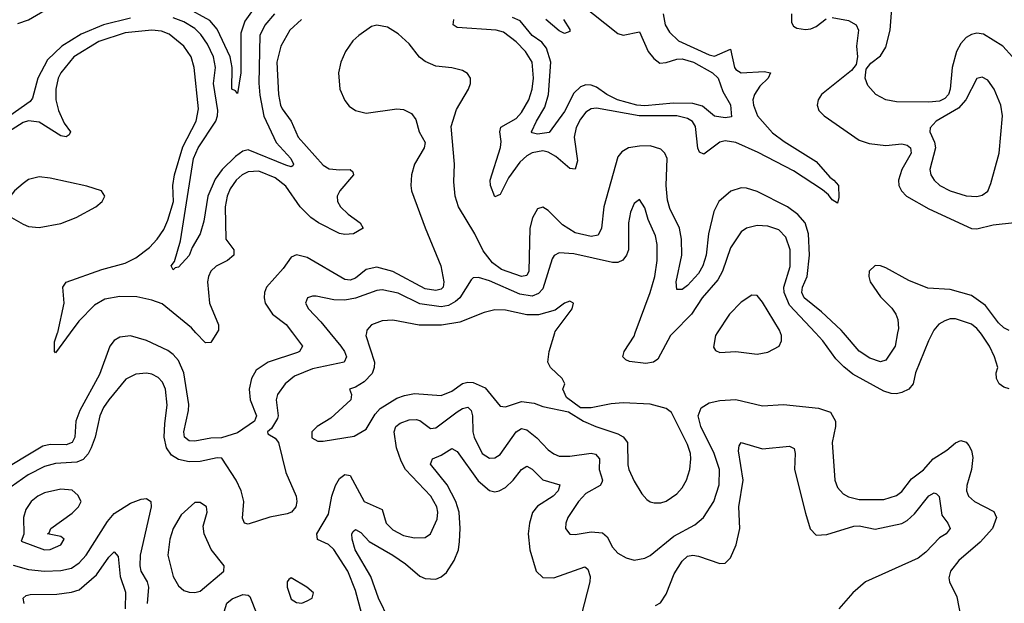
# Model space of a CAD drawing. Header units: inches. Extents: x 1843162 to 1959474, y 907081 to 1016326.
# Tile 397 of 656: x 1903517 to 1907192, y 948990 to 951169. Entities that reach past the tile are written whole.
import ezdxf

# ---------------------------------------------------------------- set-up
doc = ezdxf.new("R2010")
doc.units = ezdxf.units.IN
doc.header["$MEASUREMENT"] = 0
doc.layers.add('B9904', color=7, linetype='Continuous')
doc.layers.add('B9905', color=7, linetype='Continuous')

msp = doc.modelspace()

# ---------------------------------------------------------------- linework, layer by layer
at = {"layer": 'B9904', "color": 5}
for points, elevation in [([(1904534.7, 950000), (1904572.8, 949950), (1904561.1, 949930), (1904553.9, 949926.1), (1904444, 949890), (1904399.7, 949860.3), (1904381.5, 949830), (1904373.1, 949790), (1904377.5, 949750), (1904400.1, 949690), (1904393.6, 949670), (1904330, 949626.7), (1904270, 949608), (1904230, 949606.9), (1904170, 949595.4), (1904150, 949597), (1904131.9, 949610), (1904129.9, 949630), (1904147.1, 949710), (1904147.9, 949732.1), (1904129.3, 949850), (1904110, 949896.7), (1904090, 949919.4), (1904070, 949933.7), (1903990, 949970.9), (1903930, 949989.2), (1903890, 949984.1), (1903870, 949971.4), (1903853.6, 949950), (1903815.2, 949844.8), (1903741.3, 949710), (1903726.3, 949670), (1903722.4, 949610), (1903712.8, 949590), (1903690, 949582), (1903630, 949582.9), (1903603.6, 949576.4), (1903430, 949473.8)], 620), ([(1904674.6, 950000), (1904715.5, 949950), (1904729.5, 949930), (1904736.6, 949910), (1904727.4, 949890), (1904610, 949865.7), (1904542.5, 949837.5), (1904507.9, 949810), (1904479.2, 949770), (1904474.4, 949750), (1904482.2, 949690), (1904479.6, 949680.4), (1904457.1, 949642.9), (1904441.2, 949630), (1904442.8, 949622.8), (1904470, 949606.3), (1904482.6, 949590), (1904510, 949478), (1904549.3, 949390), (1904551.7, 949370), (1904548, 949350), (1904531.8, 949330), (1904515.5, 949324.5), (1904450, 949312.1), (1904370, 949286.2), (1904356, 949290), (1904348.2, 949308.2), (1904353.1, 949370), (1904343.1, 949410), (1904324.8, 949450), (1904271.8, 949531.8), (1904253.6, 949533.6), (1904190, 949519.8), (1904150, 949518.4), (1904110, 949526.8), (1904083.4, 949543.4), (1904065, 949570), (1904056.5, 949610), (1904058.1, 949661.9), (1904067.5, 949730), (1904061.6, 949790), (1904050, 949815.8), (1904033.2, 949833.2), (1904010, 949845.4), (1903989.9, 949849.9), (1903950, 949846.1), (1903912.9, 949827.1), (1903849.6, 949750), (1903830, 949721.2), (1903816.1, 949690), (1903798.1, 949610), (1903783, 949570), (1903772, 949548), (1903753.5, 949526.5), (1903730, 949516.6), (1903650, 949512), (1903610, 949500.8), (1903548.1, 949470), (1903463.8, 949410)], 640), ([(1903705.3, 950000), (1903650, 949925.1), (1903646.9, 949930), (1903646.8, 949966.8), (1903658.4, 950000)], 580), ([(1904252.7, 950000), (1904230, 949964.2), (1904210, 949962), (1904174.8, 950000)], 580), ([(1904811, 950000), (1904809.4, 949990), (1904840.9, 949890), (1904840.1, 949870), (1904832.4, 949847.6), (1904802.7, 949817.3), (1904770, 949797.3), (1904748.2, 949790), (1904755.5, 949770), (1904752.9, 949750), (1904678.6, 949681.4), (1904627.3, 949650), (1904607.7, 949630), (1904607.8, 949607.8), (1904630, 949595.6), (1904650, 949594.9), (1904765.9, 949614.1), (1904810, 949640.8), (1904843.7, 949696.3), (1904862, 949718), (1904924.6, 949755.4), (1904953.6, 949766.4), (1904990, 949773.2), (1905090, 949765.7), (1905130, 949782.7), (1905170, 949810.9), (1905190, 949816), (1905210, 949814.2), (1905254.3, 949794.3), (1905310, 949726.7), (1905330, 949724.1), (1905390, 949743.3), (1905437.5, 949737.5), (1905470, 949724.9), (1905565.5, 949705.5), (1905621, 949670), (1905667.3, 949650), (1905750, 949623.3), (1905770, 949611.7), (1905786, 949590), (1905787, 949507), (1905790.2, 949490), (1905810, 949446.7), (1905839.1, 949399.1), (1905858, 949378), (1905870, 949368.9), (1905885.1, 949365.1), (1905910, 949365.5), (1905930, 949371.5), (1905970, 949399), (1905990, 949421.7), (1906006, 949450), (1906018, 949490), (1906021.7, 949530), (1906020.7, 949550), (1906010, 949583.1), (1905950, 949702), (1905930, 949718), (1905870, 949733.1), (1905770, 949738.5), (1905725, 949735), (1905650, 949720.5), (1905610, 949719.3), (1905558, 949758), (1905543.7, 949790), (1905551.8, 949810), (1905542, 949830), (1905498, 949870), (1905487.7, 949890), (1905493.5, 949930), (1905514.1, 950000)], 660), ([(1905956.3, 950000), (1905946.6, 949990), (1905898.3, 949901.7), (1905882, 949890), (1905854.4, 949885.6), (1905793, 949893), (1905779.5, 949899.5), (1905767.6, 949910), (1905772.6, 949930), (1905810, 949987.4), (1905814.7, 950000)], 640), ([(1906120.3, 950000), (1906113.8, 949990), (1906106.5, 949946.5), (1906113.7, 949933.7), (1906130, 949926.5), (1906190, 949930.3), (1906270, 949920.8), (1906310, 949928), (1906351.5, 949950), (1906360.5, 949970), (1906360.4, 949990), (1906356.5, 950000)], 660), ([(1906924.2, 950000), (1906908.8, 949970), (1906860.5, 949850), (1906851.3, 949810), (1906835.1, 949790), (1906810, 949776.6), (1906790, 949772.7), (1906770, 949773.2), (1906741.9, 949781.9), (1906626.2, 949846.2), (1906592.6, 949872.6), (1906563.3, 949903.3), (1906515, 949970), (1906486.8, 950000)], 640), ([(1906793.5, 950000), (1906784.1, 949950), (1906750, 949898.2), (1906730, 949891.5), (1906690, 949904.9), (1906650, 949931.9), (1906592.2, 950000)], 620), ([(1907210, 949790.8), (1907190, 949797.6), (1907172.8, 949810), (1907163.1, 949830), (1907162, 949850), (1907168.4, 949870), (1907155.4, 949910), (1907136.7, 949950), (1907110, 949991.3), (1907103, 950000)], 640), ([(1904793.7, 948950), (1904770, 949038.5), (1904741.1, 949110), (1904690, 949191.2), (1904670, 949209.9), (1904628.1, 949228.1), (1904626.5, 949250), (1904670, 949323.6), (1904681.5, 949390), (1904695.7, 949430), (1904710, 949455.8), (1904730, 949471.6), (1904750, 949466.9), (1904803.2, 949370), (1904870, 949340.2), (1904884.8, 949290), (1904910, 949264.1), (1904950, 949243.5), (1904990, 949234.2), (1905030, 949236.2), (1905050.4, 949249.6), (1905075.1, 949304.9), (1905077.7, 949330), (1905074.1, 949350), (1905051.6, 949390), (1904957.1, 949490), (1904940.4, 949520.4), (1904923, 949570), (1904914.3, 949630), (1904920.5, 949650), (1904937.1, 949662.9), (1904970, 949675.2), (1904996.9, 949676.9), (1905010, 949672.9), (1905050, 949643), (1905070, 949645), (1905150, 949705.4), (1905170, 949717.9), (1905190, 949723), (1905201.6, 949710), (1905207.5, 949690), (1905208.5, 949630), (1905213, 949610), (1905243.5, 949550), (1905270, 949531.7), (1905290, 949532.7), (1905310, 949545.6), (1905369.9, 949630), (1905390, 949642.6), (1905410, 949637.4), (1905447.4, 949607.4), (1905490, 949563.5), (1905510, 949548.3), (1905530, 949540.1), (1905570, 949539.2), (1905650, 949550.1), (1905666.4, 949546.4), (1905680.5, 949530), (1905679.9, 949490), (1905692.8, 949450), (1905690, 949441.3), (1905683.2, 949430), (1905630, 949400.2), (1905602.8, 949370), (1905563.2, 949310), (1905555.2, 949290), (1905554, 949270), (1905570, 949248.9), (1905590, 949247.2), (1905650, 949257.3), (1905692.8, 949252.8), (1905710, 949237.8), (1905730, 949200.2), (1905750, 949176.9), (1905780, 949160), (1905810, 949151.9), (1905850, 949158.5), (1905870, 949169.3), (1905959.1, 949240.9), (1906037.1, 949282.9), (1906069.4, 949310.6), (1906107.9, 949370), (1906127.3, 949432.7), (1906128.5, 949490), (1906108.6, 949550), (1906058.9, 949650), (1906049.9, 949690), (1906060.7, 949719.3), (1906090, 949738.5), (1906130, 949747.4), (1906190, 949750.8), (1906290, 949726.8), (1906367.3, 949732.7), (1906498.2, 949718.2), (1906543.7, 949703.7), (1906562.3, 949670), (1906562.1, 949650), (1906549.4, 949590), (1906559, 949450), (1906570, 949423.1), (1906590, 949399), (1906610, 949387.6), (1906650, 949378.1), (1906741.8, 949378.2), (1906790, 949393), (1906810, 949407.2), (1906845.7, 949454.3), (1906890, 949489), (1906926, 949530), (1906977.8, 949562.2), (1907010, 949589.4), (1907030, 949598.2), (1907050, 949591.8), (1907059.7, 949579.7), (1907070, 949560.4), (1907075.1, 949535.1), (1907070.1, 949490), (1907051.9, 949430), (1907050.8, 949410), (1907057.8, 949390), (1907080.2, 949370), (1907152.6, 949332.6), (1907162.7, 949310), (1907147.9, 949270), (1907101.4, 949218.6), (1907021.8, 949150), (1906991.5, 949110), (1906985.2, 949085.2), (1906987.2, 949070), (1907015, 949015), (1907031, 948931)], 640), ([(1905890, 948981.5), (1905908.2, 948991.8), (1905930, 949024.4), (1905959.2, 949100.8), (1905990, 949147.6), (1906010, 949166.6), (1906030, 949170.1), (1906050, 949166.8), (1906130, 949139), (1906150, 949140.3), (1906170, 949160.4), (1906191.5, 949208.5), (1906205.3, 949270), (1906201, 949350), (1906216.9, 949450), (1906200, 949560), (1906202.1, 949577.9), (1906210, 949590.2), (1906290, 949567.3), (1906390, 949576.5), (1906407.7, 949567.7), (1906411.8, 949550), (1906409.3, 949490), (1906450, 949326.4), (1906467.9, 949267.9), (1906490, 949245.2), (1906530, 949246.6), (1906630, 949278.5), (1906650, 949278.9), (1906710, 949267.4), (1906810, 949288.4), (1906830, 949299.3), (1906856.3, 949323.7), (1906910, 949391.1), (1906930, 949402.4), (1906939.1, 949399.1), (1906949.2, 949389.2), (1906958.9, 949318.9), (1906980.9, 949290), (1906990, 949269.6), (1906975.6, 949250), (1906950, 949234.3), (1906898.7, 949181.3), (1906870, 949158.4), (1906673.9, 949070), (1906626.6, 949030), (1906575, 948970)], 620), ([(1904894.7, 948930), (1904856.5, 949010), (1904827, 949090), (1904768.7, 949190), (1904757.9, 949230), (1904756.8, 949250), (1904761.5, 949258.5), (1904770, 949266), (1904790, 949254), (1904821.2, 949221.2), (1904910, 949169.6), (1904957.4, 949137.4), (1905010, 949091.9), (1905030, 949083.3), (1905070, 949080.5), (1905090, 949088.7), (1905110, 949105.8), (1905139.1, 949150), (1905154.8, 949190), (1905158.8, 949221.2), (1905161.5, 949270), (1905156.7, 949330), (1905144.2, 949370), (1905112.6, 949432.6), (1905049.8, 949510.2), (1905057.6, 949530), (1905090, 949542.8), (1905130, 949567.8), (1905150, 949557.1), (1905227.6, 949447.6), (1905270, 949411.7), (1905290, 949406.9), (1905306.6, 949410), (1905330, 949423.1), (1905359.1, 949450), (1905390, 949489.4), (1905410, 949502.3), (1905430, 949491), (1905470, 949450.7), (1905533.1, 949433.1), (1905527, 949410), (1905507.8, 949390), (1905450, 949352.7), (1905431.2, 949328.8), (1905419.7, 949290), (1905414.6, 949250), (1905421.5, 949190), (1905445.1, 949110), (1905470, 949086.6), (1905510, 949085.7), (1905626.4, 949126.4), (1905638.1, 949118.1), (1905646.6, 949090), (1905645, 949070), (1905614.3, 948950)], 620), ([(1903492.2, 949132.2), (1903550, 949115.9), (1903610, 949109.7), (1903670, 949112.3), (1903710, 949121), (1903739, 949141), (1903765, 949170), (1903844.6, 949295.4), (1903870, 949325.9), (1903930, 949364.2), (1903970, 949379.4), (1903990, 949381), (1904005.8, 949370), (1904008, 949350), (1903967.1, 949170), (1903965.1, 949130), (1903969.2, 949110), (1903993.1, 949070), (1903997.5, 949050), (1903992.1, 948990)], 640), ([(1903534, 948990), (1903529.8, 949010), (1903540.9, 949019.1), (1903556.5, 949023.5), (1903655.6, 949024.4), (1903710, 949032.2), (1903738.8, 949041.2), (1903803, 949097), (1903850, 949162.8), (1903870, 949182.3), (1903884.6, 949164.6), (1903892.1, 949090), (1903911.6, 949031.6), (1903910.1, 948970)], 620), ([(1904270.9, 948930), (1904290, 948990.7), (1904310, 949007.2), (1904350, 949022.9), (1904370, 949021.2), (1904375.7, 949015.7), (1904402.3, 948950)], 640)]:
    msp.add_lwpolyline(points, dxfattribs=dict(at, elevation=elevation))
at = {"layer": 'B9904', "color": 5, "elevation": 660}
for points in [[(1903670, 949416.1), (1903610, 949402.7), (1903584.9, 949390), (1903560.2, 949370), (1903540, 949340), (1903531, 949310), (1903531.9, 949248.1), (1903522.8, 949222.8), (1903610, 949189.5), (1903630, 949191.7), (1903670, 949208.4), (1903682.9, 949230), (1903670, 949239.7), (1903621.2, 949250), (1903626.7, 949253.3), (1903633, 949270), (1903713.1, 949326.9), (1903736.8, 949350), (1903746, 949370), (1903733.4, 949393.4), (1903712.4, 949412.4)], [(1904190, 949367), (1904173.2, 949366.8), (1904170, 949366.6), (1904119.7, 949320.3), (1904090, 949269.6), (1904077.8, 949230), (1904069.4, 949170), (1904090, 949090.4), (1904110, 949055.3), (1904130, 949038), (1904150, 949031.7), (1904170, 949030.3), (1904190, 949036), (1904278.7, 949110), (1904280.5, 949130), (1904231.5, 949191.5), (1904204.8, 949250), (1904201.3, 949278.7), (1904216.3, 949330), (1904213.6, 949350)], [(1904530, 949085.2), (1904521.1, 949078.9), (1904514.8, 949070), (1904514.9, 949050), (1904530, 949005.5), (1904550, 948993.4), (1904570, 948990.6), (1904590, 948999.1), (1904609, 949010), (1904613.2, 949030), (1904589.2, 949050)]]:
    msp.add_lwpolyline(points, close=True, dxfattribs=at)
at = {"layer": 'B9905', "color": 5}
for points, elevation in [([(1903510, 951154.2), (1903550, 951168.6), (1903639.1, 951220.9)], 560), ([(1904382.3, 951197.7), (1904356.8, 951163.2), (1904341.9, 951118.1), (1904342.7, 950970), (1904330, 950893.2), (1904322.7, 950902.7), (1904308.2, 950910), (1904309.6, 950990), (1904302.2, 951030), (1904253.3, 951133.3), (1904226, 951166), (1904135.5, 951215.5)], 540), ([(1905610, 951227.4), (1905750, 951117.4), (1905770, 951111), (1905830, 951123.2), (1905862.6, 951050), (1905884, 951024), (1905906.2, 951006.2), (1905930, 951008.3), (1905970, 951021.8), (1905990, 951022), (1906032.3, 951010), (1906103.2, 950970), (1906123.5, 950950), (1906140.9, 950900.9), (1906170, 950851.5), (1906174.2, 950805.8), (1906150, 950803), (1906110, 950809), (1906065.8, 950845.8), (1906030, 950855.8), (1905957.1, 950857.1), (1905850, 950847.2), (1905819.8, 950850), (1905747.8, 950870), (1905709, 950889), (1905670, 950916.9), (1905650, 950924.8), (1905630, 950925.8), (1905610, 950918.4), (1905585.5, 950894.5), (1905550, 950825.6), (1905492.6, 950747.4), (1905450, 950741.2), (1905430, 950746.6), (1905427.7, 950750), (1905445.8, 950790), (1905477.6, 950842.4), (1905490.6, 950889.4), (1905499.2, 951010), (1905482.9, 951062.9), (1905465.2, 951085.2), (1905430, 951110.3), (1905384.7, 951164.7), (1905356.7, 951176.7)], 560), ([(1907222.5, 951030), (1907186.6, 951070), (1907115, 951115), (1907090, 951119), (1907070, 951113.8), (1907050, 951101.9), (1907030, 951079.8), (1907014, 951050), (1906997.6, 950990), (1906990.1, 950910), (1906983.8, 950890), (1906970, 950874), (1906950, 950864.1), (1906910, 950860.4), (1906790, 950862.6), (1906750, 950869), (1906712.1, 950890), (1906682.5, 950922.5), (1906672.5, 950950), (1906676.4, 950983.6), (1906693.9, 951006.1), (1906730, 951033.2), (1906750, 951066), (1906766.4, 951130), (1906772.2, 951210)], 620), ([(1903930, 951175), (1903830, 951150), (1903745.9, 951114.1), (1903674.2, 951070), (1903621, 951019), (1903585.1, 950950), (1903564.7, 950875.3), (1903556.3, 950863.7), (1903479.5, 950810)], 560), ([(1904468.4, 951190), (1904431.4, 951148.6), (1904413.5, 951110), (1904410, 950931.3), (1904413, 950887), (1904428, 950808), (1904474.7, 950710), (1904529.3, 950650), (1904538.8, 950630), (1904536.8, 950623.2), (1904530, 950619.2), (1904510, 950625.4), (1904370, 950682.8), (1904350, 950677.9), (1904322, 950658), (1904272.3, 950610), (1904246.3, 950573.7), (1904218.9, 950510), (1904203.6, 950416.4), (1904190, 950369.6), (1904161, 950319), (1904150, 950288), (1904110, 950245.1), (1904097.3, 950242.7), (1904090, 950235.3), (1904082.7, 950250), (1904094.2, 950265.8), (1904117.2, 950342.8), (1904166.1, 950650), (1904183.1, 950690), (1904248.4, 950790), (1904255.5, 950810), (1904256.1, 950830), (1904239.9, 950930), (1904247.2, 950990), (1904240.4, 951030), (1904217.7, 951077.7), (1904193.3, 951113.3), (1904170, 951135.4), (1904130, 951161.1), (1904090, 951175.6)], 560), ([(1904568.7, 951170), (1904525.7, 951130), (1904491.2, 951070), (1904476.9, 951010), (1904482.7, 950890), (1904489.7, 950850), (1904496.3, 950836.3), (1904529.6, 950790), (1904556.1, 950730), (1904650, 950625.4), (1904672.4, 950612.4), (1904712, 950608), (1904750.1, 950610.1), (1904760.3, 950600.3), (1904762.7, 950590), (1904711.3, 950530), (1904701.5, 950510), (1904703.1, 950490), (1904714.3, 950470), (1904742.3, 950442.3), (1904787.9, 950410), (1904799, 950390), (1904763, 950370), (1904730, 950366.6), (1904710, 950370.5), (1904631.6, 950410), (1904603.6, 950430), (1904564.3, 950470), (1904510, 950546.9), (1904470, 950578.1), (1904410, 950603), (1904370, 950601.4), (1904347, 950590), (1904325.1, 950570), (1904303, 950537), (1904291.2, 950510), (1904283.9, 950470), (1904285.8, 950350), (1904315.5, 950310), (1904316.6, 950290), (1904292.8, 950270), (1904250, 950248.1), (1904230.8, 950230), (1904221.4, 950210), (1904218.4, 950190), (1904225.3, 950110), (1904258.7, 950030), (1904259, 950010), (1904252.7, 950000)], 580), ([(1905919, 951190), (1905926.1, 951150), (1905941.9, 951121.9), (1905975.6, 951090), (1906090, 951037.1), (1906110, 951032.6), (1906170, 951058.2), (1906185.2, 950990), (1906190, 950982.2), (1906210, 950970.6), (1906295.4, 950975.4), (1906319.6, 950970), (1906310.1, 950950), (1906279.6, 950920.4), (1906259, 950890), (1906254, 950870), (1906255.3, 950850), (1906271.4, 950810), (1906326.9, 950746.9), (1906370, 950714.3), (1906490, 950639.1), (1906541.2, 950581.2), (1906556.3, 950570), (1906572.9, 950550), (1906574.4, 950505.6), (1906570, 950483.7), (1906550, 950495.8), (1906535.3, 950515.3), (1906513.2, 950533.2), (1906404.9, 950604.9), (1906273.3, 950673.3), (1906190.1, 950709.9), (1906150, 950716.2), (1906130, 950711.6), (1906070, 950667.3), (1906054, 950674), (1906048.6, 950688.6), (1906039.3, 950770), (1906028.2, 950788.2), (1906010, 950799.8), (1905970, 950810), (1905829.4, 950809.4), (1905670, 950838.9), (1905650, 950835.4), (1905630, 950823), (1905610, 950798), (1905593.7, 950766.3), (1905586.4, 950730), (1905598.7, 950641.3), (1905590, 950610.7), (1905570, 950612.8), (1905518.3, 950658.3), (1905490, 950674.7), (1905470, 950678.9), (1905430, 950671.7), (1905410, 950660.6), (1905383.7, 950636.3), (1905341.3, 950578.7), (1905310, 950516.5), (1905290, 950508.1), (1905273.6, 950550), (1905272.8, 950570), (1905311.1, 950691.1), (1905314.4, 950714.4), (1905309, 950750), (1905313, 950767), (1905370, 950800.4), (1905390, 950822.8), (1905417.3, 950870), (1905429.5, 950910), (1905434.9, 950950), (1905429.2, 951010), (1905405.1, 951050), (1905370, 951086.2), (1905322.3, 951122.3), (1905295.1, 951130), (1905150, 951139.7), (1905134.3, 951150), (1905137.7, 951170)], 580), ([(1905546.7, 951170), (1905570, 951132.7), (1905570, 951125.2), (1905550, 951117.6), (1905530, 951127.2), (1905481.2, 951170)], 540), ([(1906397.8, 951190), (1906397.7, 951157.7), (1906404.7, 951144.7), (1906417.4, 951137.4), (1906450, 951131.6), (1906470, 951134.4), (1906490, 951143.2), (1906527.7, 951172.3)], 620), ([(1906550, 951177.5), (1906610, 951165.1), (1906638.7, 951150), (1906647.8, 951130), (1906640.1, 951070), (1906643.7, 951030), (1906639, 951001), (1906621.2, 950978.8), (1906510.2, 950890), (1906497.5, 950870), (1906493, 950850), (1906500.2, 950830), (1906519.2, 950810), (1906650, 950718.5), (1906687.1, 950707.1), (1906750, 950699.4), (1906810, 950705.4), (1906830, 950700.4), (1906842.1, 950690), (1906844.1, 950670), (1906810.1, 950610), (1906796.9, 950570), (1906798.7, 950550), (1906807.7, 950530), (1906827.3, 950510), (1906910, 950462.2), (1907070, 950389.6), (1907090, 950388.2), (1907150, 950403.1), (1907230, 950412.1)], 620), ([(1903658.4, 950000), (1903658.8, 950001.2), (1903682.5, 950110), (1903677.8, 950170), (1903690, 950188.8), (1903823.5, 950236.5), (1903910, 950260.5), (1903950, 950279.7), (1904001, 950319), (1904030, 950348.9), (1904054.3, 950385.7), (1904070, 950420.6), (1904090.7, 950490), (1904088.4, 950550), (1904094.4, 950590), (1904125.5, 950694.5), (1904175.1, 950790), (1904184.6, 950835.4), (1904168.5, 950990), (1904157.4, 951030), (1904129.3, 951070), (1904074.9, 951114.9), (1904045.8, 951125.8), (1904010, 951130.2), (1903910, 951120.1), (1903812.2, 951087.8), (1903719.4, 951030), (1903670.1, 950970), (1903660.5, 950950), (1903651.6, 950910), (1903652, 950870), (1903661.9, 950830), (1903682.8, 950782.8), (1903706.4, 950750), (1903701.5, 950738.5), (1903690, 950731.9), (1903670, 950735.8), (1903590, 950786.4), (1903550, 950791.8), (1903530, 950785.1), (1903475.5, 950750)], 580), ([(1906592.2, 950000), (1906583.7, 950010), (1906510, 950077.8), (1906444.7, 950130), (1906436.6, 950150), (1906439, 950170), (1906455.6, 950210), (1906464.3, 950290), (1906460.8, 950370), (1906448.2, 950410), (1906421.4, 950441.4), (1906382.7, 950470), (1906270, 950527.3), (1906230, 950540.2), (1906210, 950540.7), (1906171.4, 950528.6), (1906126.7, 950490), (1906107.6, 950452.4), (1906088, 950370), (1906078.6, 950290), (1906066.5, 950250), (1906050, 950221.5), (1906010, 950176.7), (1905990, 950161.9), (1905970, 950161.1), (1905967.2, 950190), (1905988, 950290), (1905987.5, 950350), (1905979.7, 950390), (1905943.6, 950463.6), (1905934.8, 950494.8), (1905930.2, 950550), (1905933.5, 950650), (1905925.4, 950670), (1905910, 950685.4), (1905870, 950697.7), (1905830, 950697.1), (1905789.7, 950690.3), (1905764.4, 950675.6), (1905750, 950656.8), (1905697.3, 950470), (1905688.2, 950390), (1905675.7, 950364.3), (1905650, 950359.1), (1905590, 950373.3), (1905543.2, 950403.2), (1905490, 950456.5), (1905470, 950468.8), (1905450, 950463.1), (1905430.6, 950429.4), (1905421.2, 950390), (1905416.9, 950230), (1905410, 950214), (1905389.5, 950210.5), (1905315.8, 950235.8), (1905281.4, 950261.4), (1905246.3, 950306.3), (1905216.2, 950370), (1905154.5, 950470), (1905141.9, 950510), (1905137.1, 950562.9), (1905140.2, 950630), (1905127.2, 950770), (1905147.1, 950832.9), (1905192.3, 950910), (1905199.8, 950930), (1905199.8, 950950), (1905188, 950968), (1905170, 950978.8), (1905130, 950988.4), (1905070, 950994.9), (1905030, 951012.5), (1905008.8, 951028.8), (1904970, 951078.3), (1904930, 951115.7), (1904890, 951140.7), (1904850, 951148), (1904830, 951143.8), (1904782.4, 951110), (1904760.2, 951090), (1904732.8, 951050), (1904715.8, 951010), (1904706.2, 950970), (1904711.8, 950910), (1904730, 950867.4), (1904746.3, 950846.3), (1904770.4, 950830), (1904810, 950819.8), (1904924.2, 950835.8), (1904950, 950833.6), (1904978.7, 950818.7), (1904995.6, 950795.6), (1905007.5, 950750), (1905030.2, 950710), (1905026.9, 950690), (1904990.8, 950630), (1904979.4, 950590), (1904976.3, 950550), (1904979.8, 950530), (1905030, 950391.7), (1905089.2, 950250), (1905100.5, 950190), (1905097, 950170), (1905090, 950163.4), (1905070, 950158), (1905030, 950163.8), (1904910, 950228.3), (1904850, 950245.5), (1904810, 950236.1), (1904770, 950203.9), (1904750, 950196.6), (1904730, 950199), (1904590, 950280.7), (1904550, 950291.3), (1904530, 950282.8), (1904500.5, 950239.5), (1904438.5, 950170), (1904430.1, 950150), (1904428.9, 950130), (1904433.6, 950110), (1904460.1, 950070), (1904511, 950031), (1904534.7, 950000)], 620), ([(1905814.7, 950000), (1905870.4, 950150), (1905887, 950210), (1905895.8, 950270), (1905896.5, 950330), (1905890, 950362), (1905862.7, 950422.7), (1905850, 950466.6), (1905830, 950497), (1905810, 950482.9), (1905796.5, 950450), (1905788.7, 950410), (1905788.8, 950310), (1905781.7, 950290), (1905768.4, 950271.6), (1905750, 950262.5), (1905730, 950261.9), (1905584.8, 950295.2), (1905530, 950298.3), (1905511.9, 950288.1), (1905504.1, 950275.9), (1905470, 950164.7), (1905453.9, 950146.1), (1905430, 950136.9), (1905384, 950144), (1905270, 950194), (1905230, 950206.4), (1905210, 950204.8), (1905201.9, 950198.1), (1905159.2, 950130), (1905143.8, 950116.2), (1905117.5, 950102.5), (1905090, 950096.9), (1905010, 950107.9), (1904930, 950147.7), (1904870, 950159.9), (1904850, 950158), (1904770, 950129.5), (1904730, 950121.9), (1904690, 950123.4), (1904623.7, 950136.3), (1904610, 950136.8), (1904590.7, 950130), (1904584.2, 950110), (1904594.6, 950090), (1904641, 950041), (1904674.6, 950000)], 640), ([(1906486.8, 950000), (1906390, 950102.7), (1906370.5, 950150), (1906369, 950170), (1906392.7, 950247.3), (1906393, 950310), (1906376.9, 950356.9), (1906350, 950384.1), (1906310, 950397.4), (1906270, 950400.2), (1906230, 950390.8), (1906210, 950376.8), (1906170, 950317.3), (1906140.3, 950230), (1906122.3, 950197.7), (1906064.4, 950130), (1906024.5, 950070), (1905956.3, 950000)], 640), ([(1907210, 950008.1), (1907190, 950018.7), (1907170, 950036.8), (1907121.6, 950101.6), (1907070, 950139.1), (1906990, 950161.3), (1906906.5, 950166.5), (1906835.6, 950195.6), (1906750, 950243), (1906730, 950249.9), (1906710, 950250.6), (1906687.5, 950230), (1906685.8, 950210), (1906691, 950190), (1906730, 950134.4), (1906771.8, 950091.8), (1906786.8, 950070), (1906794.3, 950050), (1906796.6, 950016.6), (1906793.5, 950000)], 620), ([(1906356.5, 950000), (1906352.7, 950010), (1906290, 950114), (1906270, 950139.5), (1906250, 950140.7), (1906210, 950114.3), (1906166, 950070), (1906120.3, 950000)], 660), ([(1904174.8, 950000), (1904158, 950018), (1904048, 950108), (1904010, 950122), (1903953.7, 950133.7), (1903890, 950135.7), (1903834.3, 950125.7), (1903796.3, 950103.7), (1903737.1, 950042.9), (1903705.3, 950000)], 580), ([(1905514.1, 950000), (1905515.4, 950004.6), (1905578.4, 950090), (1905584, 950110), (1905570, 950118), (1905550, 950111.2), (1905515.4, 950084.6), (1905452.9, 950067.1), (1905410, 950067.6), (1905330, 950084.6), (1905290, 950086.2), (1905250, 950076.3), (1905159.9, 950040.1), (1905091.7, 950028.3), (1905008.5, 950028.5), (1904910, 950047.7), (1904870, 950045), (1904830.4, 950030), (1904812.6, 950010), (1904811, 950000)], 660), ([(1907103, 950000), (1907090, 950016.3), (1907070, 950032.6), (1907010, 950052.2), (1906990, 950051.7), (1906970, 950045), (1906948.1, 950031.9), (1906929.6, 950010.4), (1906924.2, 950000)], 640)]:
    msp.add_lwpolyline(points, dxfattribs=dict(at, elevation=elevation))
for points, elevation in [([(1907110, 950954.5), (1907090, 950949.7), (1907048.1, 950870), (1907021.4, 950838.6), (1906938.2, 950790), (1906914.9, 950765.1), (1906914.3, 950750), (1906931.2, 950711.2), (1906935.4, 950690), (1906914.4, 950610), (1906918, 950590), (1906930, 950570.3), (1906951.8, 950550), (1906990, 950530.2), (1907050, 950511.2), (1907090, 950509.1), (1907110, 950513.4), (1907130, 950528.4), (1907142.3, 950557.7), (1907172.6, 950670), (1907185.5, 950810), (1907179.4, 950850), (1907154.6, 950910), (1907130, 950942.6)], 640), ([(1903590, 950581.8), (1903550, 950571.6), (1903530, 950557.1), (1903498, 950530), (1903466, 950490), (1903460.3, 950470), (1903464.9, 950450), (1903486.4, 950430), (1903530, 950405), (1903550, 950397.1), (1903590, 950392.7), (1903670, 950408), (1903727.8, 950430), (1903800.7, 950470), (1903824.5, 950490), (1903835.1, 950510), (1903822.7, 950530), (1903767, 950547), (1903630, 950577.3)], 620)]:
    msp.add_lwpolyline(points, close=True, dxfattribs=dict(at, elevation=elevation))

doc.saveas('drawing.dxf')
